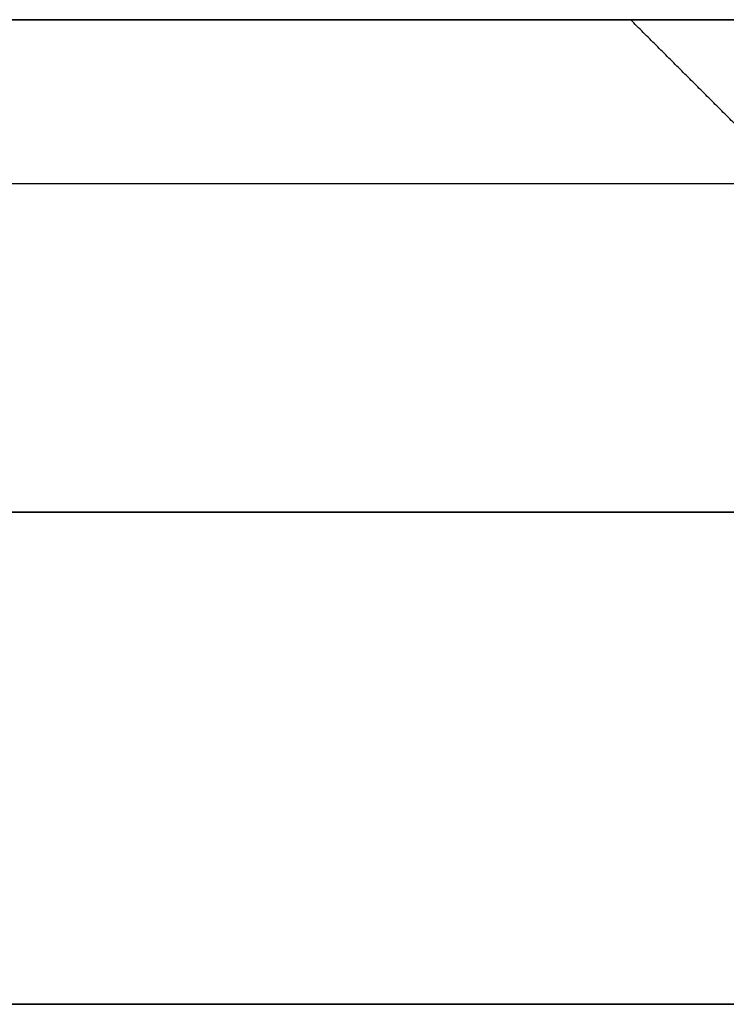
# Model space of a CAD drawing. Header units: centimetres. Extents: x -14.2 to 14.2, y -23.9 to 0.
# Tile 331 of 656: x -12.552 to -12.423, y -3.23 to -3.05. Entities that reach past the tile are written whole.
import ezdxf

# ---------------------------------------------------------------- set-up
doc = ezdxf.new("R2010")
doc.units = ezdxf.units.CM
doc.layers.add('Default', color=7, linetype='Continuous', true_color=0x000000)

msp = doc.modelspace()

# ---------------------------------------------------------------- linework, layer by layer
at = {"layer": 'Default'}
msp.add_line((-13.5, -3.05), (-12.44, -3.05), dxfattribs=at)
at = {"layer": 'Default', "extrusion": (0, -1, 0)}
for centre, radius, start, end in [((-11.4, 0, 3.05), 2.82, 0, 180), ((-11.4, 0, 3.05), 2.82, 180, 360), ((-11.4, 0, 3.05), 2.7, 90, 270), ((-11.4, 0, 3.05), 1.04, 180, 0), ((-11.4, 0, 3.05), 1.04, 0, 180), ((-11.4, 0, 3.08), 2.85, 0, 180), ((-11.4, 0, 3.23), 2.1, 90, 270)]:
    msp.add_arc(centre, radius, start, end, dxfattribs=at)
at = {"layer": 'Default', "extrusion": (0, 1, 0)}
for centre, radius, start, end in [((11.4, 0, -3.05), 2.1, 270, 90), ((11.4, 0, -3.08), 2.85, 180, 0), ((11.4, 0, -3.14), 2.7, 270, 90), ((11.4, 0, -3.14), 2.1, 270, 90), ((11.4, 0, -3.23), 2.7, 270, 90)]:
    msp.add_arc(centre, radius, start, end, dxfattribs=at)
at = {"layer": 'Default'}
msp.add_open_spline([(-12.40261, -3.08739, 0), (-12.4213, -3.06869), (-12.44, -3.05)], degree=2, dxfattribs=at)

doc.saveas('drawing.dxf')
